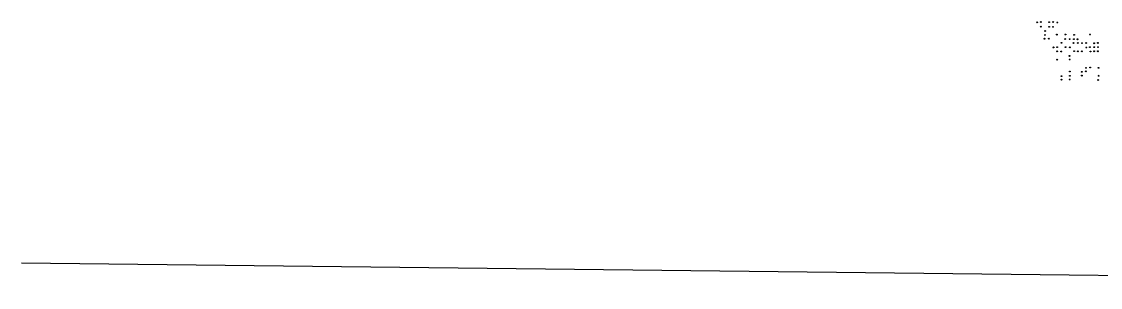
# Model space of a CAD drawing. Extents: x 20503438 to 20508873, y 7964251 to 7984667.
# Drawn here: x 20503657 to 20506240, y 7967866 to 7968502 of the extents above; entities that cross this region are included whole.
import ezdxf

# ---------------------------------------------------------------- set-up
doc = ezdxf.new("R2010")
doc.units = 0
doc.layers.add('SurSectionLine', color=7, linetype='Continuous')
doc.layers.add('SurSurveyPoints', color=7, linetype='Continuous')

msp = doc.modelspace()

# ---------------------------------------------------------------- linework, layer by layer
at = {"layer": 'SurSectionLine'}
msp.add_lwpolyline([(20503656.7, 7967924.8), (20508813.4, 7967866.1)], dxfattribs=at)
at = {"layer": 'SurSurveyPoints'}
for centre in [(20506088.2, 7968500.2), (20506097.2, 7968500.9), (20506117.2, 7968500.4), (20506127, 7968500.9), (20506136.8, 7968499.8), (20506097, 7968489.7), (20506107.2, 7968469.8), (20506107.5, 7968479.5), (20506117.1, 7968489.3), (20506126.3, 7968489.2), (20506135.6, 7968470.8), (20506156.1, 7968470.9), (20506176.8, 7968470.4), (20506215, 7968471.1), (20506105.9, 7968460.9), (20506116.6, 7968461), (20506127.3, 7968440.2), (20506136.2, 7968440.7), (20506146.8, 7968451), (20506155.3, 7968460.3), (20506156.6, 7968440.8), (20506166.3, 7968459.9), (20506166.6, 7968440.4), (20506175.6, 7968450.8), (20506176.5, 7968459.8), (20506184.9, 7968459.6), (20506186.1, 7968450.7), (20506195.9, 7968450.3), (20506205.7, 7968450.8), (20506206.1, 7968439.9), (20506214.8, 7968440.9), (20506225, 7968450.1), (20506225.2, 7968440.9), (20506234, 7968450.9), (20506234.2, 7968440.7), (20506136.4, 7968430.8), (20506146.2, 7968430.4), (20506165.9, 7968419.8), (20506177.1, 7968431), (20506185.7, 7968430.7), (20506195.5, 7968430.7), (20506216.1, 7968430.4), (20506225, 7968430.9), (20506233.9, 7968430.9), (20506136.6, 7968410.9), (20506166.3, 7968411.4), (20506205.4, 7968391.4), (20506215.3, 7968392), (20506235.6, 7968391.4), (20506146.7, 7968363), (20506146.8, 7968371.5), (20506166.3, 7968363.3), (20506166.6, 7968372.1), (20506166.7, 7968382.7), (20506195.2, 7968381.7), (20506195.4, 7968372.7), (20506205, 7968382.9), (20506234.6, 7968362.2), (20506235.7, 7968372.4)]:
    msp.add_circle(centre, 1, dxfattribs=at)

doc.saveas('drawing.dxf')
